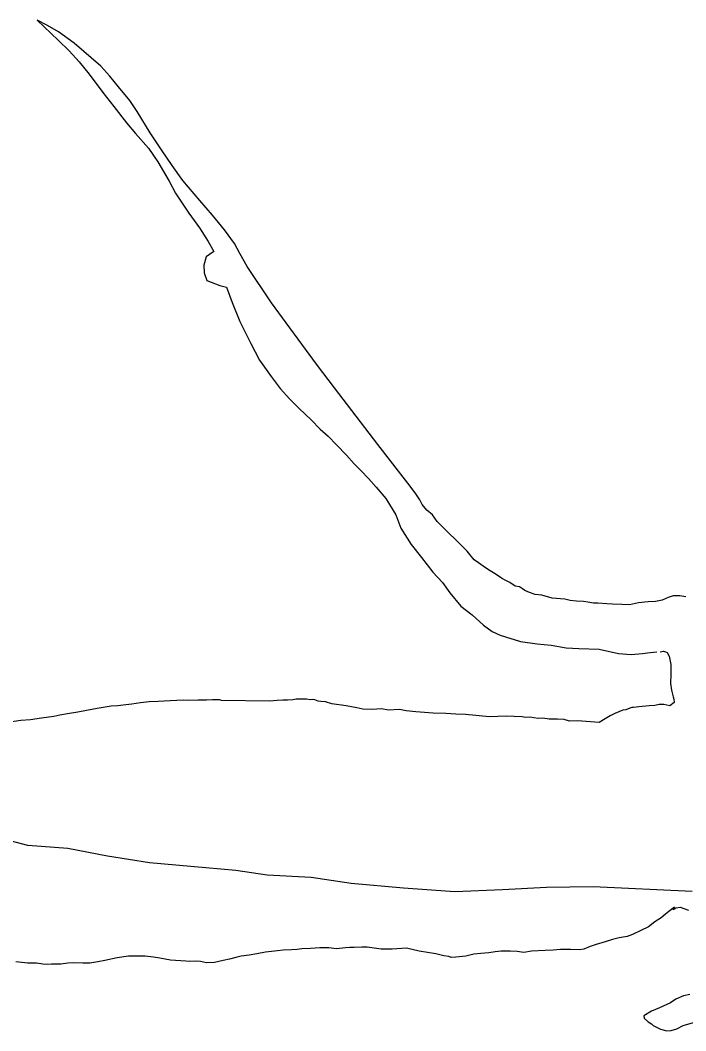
# Model space of a CAD drawing. Extents: x -939622 to -934245, y 1383184 to 1385301.
# Drawn here: x -936327.49 to -936322.61, y 1384579.86 to 1384587.27 of the extents above; entities that cross this region are included whole.
import ezdxf

# ---------------------------------------------------------------- set-up
doc = ezdxf.new("R2010")
doc.units = 0
doc.layers.add('Level 2', color=7, linetype='Continuous')
doc.layers.add('Level 9', color=7, linetype='Continuous')

msp = doc.modelspace()

# ---------------------------------------------------------------- linework, layer by layer
at = {"layer": 'Level 2'}
msp.add_lwpolyline([(-936322.5657, 1384580.8856), (-936323.293, 1384580.9196), (-936323.6341, 1384580.9143), (-936323.9571, 1384580.8971), (-936324.3071, 1384580.8827), (-936324.6813, 1384580.9102), (-936325.0645, 1384580.9436), (-936325.358, 1384580.9866), (-936325.6813, 1384581.0054), (-936325.9119, 1384581.0398), (-936326.1305, 1384581.0593), (-936326.5436, 1384581.0955), (-936326.8522, 1384581.1444), (-936327.1428, 1384581.1994), (-936327.4361, 1384581.2214), (-936327.6609, 1384581.2799)], dxfattribs=at)
msp.add_lwpolyline([(-936322.5657, 1384580.8856), (-936323.293, 1384580.9196), (-936323.6341, 1384580.9143), (-936323.9571, 1384580.8971), (-936324.3071, 1384580.8827), (-936324.6813, 1384580.9102), (-936325.0645, 1384580.9436), (-936325.358, 1384580.9866), (-936325.6813, 1384581.0054), (-936325.9119, 1384581.0398), (-936326.1305, 1384581.0593), (-936326.5436, 1384581.0955), (-936326.8522, 1384581.1444), (-936327.1428, 1384581.1994), (-936327.4361, 1384581.2214), (-936327.6609, 1384581.2799)], dxfattribs=at)
at = {"layer": 'Level 9'}
for points in [[(-936322.6131, 1384583.0453), (-936322.658, 1384583.051), (-936322.7059, 1384583.0506), (-936322.7417, 1384583.0384), (-936322.7865, 1384583.0201), (-936322.8343, 1384583.0108), (-936322.8881, 1384583.0074), (-936322.9599, 1384583.0009), (-936323.0256, 1384582.9855), (-936323.0825, 1384582.9881), (-936323.1513, 1384582.9906), (-936323.1932, 1384582.9933), (-936323.2591, 1384582.9989), (-936323.289, 1384582.9987), (-936323.3309, 1384583.0044), (-936323.3639, 1384583.0102), (-936323.4148, 1384583.0128), (-936323.4597, 1384583.0185), (-936323.4987, 1384583.0272), (-936323.5915, 1384583.0356), (-936323.6694, 1384583.0561), (-936323.7173, 1384583.0617), (-936323.7593, 1384583.0765), (-936323.7923, 1384583.0912), (-936323.8103, 1384583.1031), (-936323.8314, 1384583.118), (-936323.8643, 1384583.1237), (-936323.9034, 1384583.1505), (-936323.9424, 1384583.1682), (-936323.9635, 1384583.1801), (-936324.0115, 1384583.2127), (-936324.0596, 1384583.2424), (-936324.0987, 1384583.2692), (-936324.1318, 1384583.2929), (-936324.1648, 1384583.3167), (-936324.195, 1384583.3555), (-936324.2161, 1384583.3794), (-936324.436, 1384583.5969), (-936324.4692, 1384583.6446), (-936324.5114, 1384583.6804), (-936324.5446, 1384583.7221), (-936324.5627, 1384583.755), (-936324.596, 1384583.8058), (-936324.6503, 1384583.8774), (-936324.7016, 1384583.9431), (-936324.8707, 1384584.1609), (-936325.1876, 1384584.5758), (-936325.3204, 1384584.7489), (-936325.6496, 1384585.1996), (-936325.8279, 1384585.4654), (-936325.8824, 1384585.561), (-936325.9218, 1384585.6328), (-936325.9943, 1384585.7343), (-936326.0818, 1384585.8417), (-936326.1753, 1384585.9491), (-936326.2989, 1384586.0952), (-936326.3775, 1384586.2057), (-936326.456, 1384586.3192), (-936326.5376, 1384586.4446), (-936326.6344, 1384586.5999), (-936326.6888, 1384586.6806), (-936326.7703, 1384586.782), (-936326.8337, 1384586.8596), (-936326.9, 1384586.9341), (-936327.0956, 1384587.1008), (-936327.2098, 1384587.184), (-936327.2909, 1384587.2315), (-936327.366, 1384587.27), (-936327.2124, 1384587.124), (-936327.1311, 1384587.0466), (-936327.0588, 1384586.9661), (-936326.9863, 1384586.8736), (-936326.8867, 1384586.7392), (-936326.8052, 1384586.6378), (-936326.7117, 1384586.5184)], [(-936322.6131, 1384583.0453), (-936322.658, 1384583.051), (-936322.7059, 1384583.0506), (-936322.7417, 1384583.0384), (-936322.7865, 1384583.0201), (-936322.8343, 1384583.0108), (-936322.8881, 1384583.0074), (-936322.9599, 1384583.0009), (-936323.0256, 1384582.9855), (-936323.0825, 1384582.9881), (-936323.1513, 1384582.9906), (-936323.1932, 1384582.9933), (-936323.2591, 1384582.9989), (-936323.289, 1384582.9987), (-936323.3309, 1384583.0044), (-936323.3639, 1384583.0102), (-936323.4148, 1384583.0128), (-936323.4597, 1384583.0185), (-936323.4987, 1384583.0272), (-936323.5915, 1384583.0356), (-936323.6694, 1384583.0561), (-936323.7173, 1384583.0617), (-936323.7593, 1384583.0765), (-936323.7923, 1384583.0912), (-936323.8103, 1384583.1031), (-936323.8314, 1384583.118), (-936323.8643, 1384583.1237), (-936323.9034, 1384583.1505), (-936323.9424, 1384583.1682), (-936323.9635, 1384583.1801), (-936324.0115, 1384583.2127), (-936324.0596, 1384583.2424), (-936324.0987, 1384583.2692), (-936324.1318, 1384583.2929), (-936324.1648, 1384583.3167), (-936324.195, 1384583.3555), (-936324.2161, 1384583.3794), (-936324.436, 1384583.5969), (-936324.4692, 1384583.6446), (-936324.5114, 1384583.6804), (-936324.5446, 1384583.7221), (-936324.5627, 1384583.755), (-936324.596, 1384583.8058), (-936324.6503, 1384583.8774), (-936324.7016, 1384583.9431), (-936324.8707, 1384584.1609), (-936325.1876, 1384584.5758), (-936325.3204, 1384584.7489), (-936325.6496, 1384585.1996), (-936325.8279, 1384585.4654), (-936325.8824, 1384585.561), (-936325.9218, 1384585.6328), (-936325.9943, 1384585.7343), (-936326.0818, 1384585.8417), (-936326.1753, 1384585.9491), (-936326.2989, 1384586.0952), (-936326.3775, 1384586.2057), (-936326.456, 1384586.3192), (-936326.5376, 1384586.4446), (-936326.6344, 1384586.5999), (-936326.6888, 1384586.6806), (-936326.7703, 1384586.782), (-936326.8337, 1384586.8596), (-936326.9, 1384586.9341), (-936327.0956, 1384587.1008), (-936327.2098, 1384587.184), (-936327.2909, 1384587.2315), (-936327.366, 1384587.27), (-936327.2124, 1384587.124), (-936327.1311, 1384587.0466), (-936327.0588, 1384586.9661), (-936326.9863, 1384586.8736), (-936326.8867, 1384586.7392), (-936326.8052, 1384586.6378), (-936326.7117, 1384586.5184)], [(-936326.7117, 1384586.5184), (-936326.6453, 1384586.4409), (-936326.5519, 1384586.3335), (-936326.4824, 1384586.232), (-936326.4006, 1384586.0915), (-936326.3521, 1384586.0019), (-936326.2554, 1384585.8555), (-936326.1769, 1384585.748), (-936326.1134, 1384585.6495), (-936326.071, 1384585.5748), (-936326.1038, 1384585.5535), (-936326.1276, 1384585.5354), (-936326.1452, 1384585.4753), (-936326.1418, 1384585.4183), (-936326.1234, 1384585.3614), (-936326.0275, 1384585.3261), (-936325.9795, 1384585.3144), (-936325.9369, 1384585.2007), (-936325.8821, 1384585.063), (-936325.8002, 1384584.9016), (-936325.7365, 1384584.779), (-936325.652, 1384584.6596), (-936325.5855, 1384584.5701), (-936325.5162, 1384584.4925), (-936325.4469, 1384584.424), (-936325.3596, 1384584.3406), (-936325.2933, 1384584.272), (-936325.2331, 1384584.2215), (-936325.1729, 1384584.1589), (-936325.1005, 1384584.0814), (-936325.0433, 1384584.0187), (-936324.9951, 1384583.9711), (-936324.9378, 1384583.9115), (-936324.8835, 1384583.8488), (-936324.8112, 1384583.7653), (-936324.7385, 1384583.6458), (-936324.702, 1384583.5471), (-936324.6264, 1384583.4276), (-936324.5509, 1384583.3321), (-936324.4664, 1384583.2247), (-936324.3971, 1384583.1501), (-936324.3427, 1384583.0725), (-936324.2613, 1384582.977), (-936324.1801, 1384582.9116), (-936324.0958, 1384582.8372), (-936324.0326, 1384582.7896), (-936323.9726, 1384582.763), (-936323.8257, 1384582.716), (-936323.7029, 1384582.6988), (-936323.6011, 1384582.6905), (-936323.4903, 1384582.6703), (-936323.3975, 1384582.6649), (-936323.2478, 1384582.6599), (-936323.107, 1384582.6279), (-936323.0142, 1384582.6225), (-936322.9305, 1384582.6291), (-936322.8737, 1384582.6355), (-936322.8258, 1384582.6418)], [(-936326.7117, 1384586.5184), (-936326.6453, 1384586.4409), (-936326.5519, 1384586.3335), (-936326.4824, 1384586.232), (-936326.4006, 1384586.0915), (-936326.3521, 1384586.0019), (-936326.2554, 1384585.8555), (-936326.1769, 1384585.748), (-936326.1134, 1384585.6495), (-936326.071, 1384585.5748), (-936326.1038, 1384585.5535), (-936326.1276, 1384585.5354), (-936326.1452, 1384585.4753), (-936326.1418, 1384585.4183), (-936326.1234, 1384585.3614), (-936326.0275, 1384585.3261), (-936325.9795, 1384585.3144), (-936325.9369, 1384585.2007), (-936325.8821, 1384585.063), (-936325.8002, 1384584.9016), (-936325.7365, 1384584.779), (-936325.652, 1384584.6596), (-936325.5855, 1384584.5701), (-936325.5162, 1384584.4925), (-936325.4469, 1384584.424), (-936325.3596, 1384584.3406), (-936325.2933, 1384584.272), (-936325.2331, 1384584.2215), (-936325.1729, 1384584.1589), (-936325.1005, 1384584.0814), (-936325.0433, 1384584.0187), (-936324.9951, 1384583.9711), (-936324.9378, 1384583.9115), (-936324.8835, 1384583.8488), (-936324.8112, 1384583.7653), (-936324.7385, 1384583.6458), (-936324.702, 1384583.5471), (-936324.6264, 1384583.4276), (-936324.5509, 1384583.3321), (-936324.4664, 1384583.2247), (-936324.3971, 1384583.1501), (-936324.3427, 1384583.0725), (-936324.2613, 1384582.977), (-936324.1801, 1384582.9116), (-936324.0958, 1384582.8372), (-936324.0326, 1384582.7896), (-936323.9726, 1384582.763), (-936323.8257, 1384582.716), (-936323.7029, 1384582.6988), (-936323.6011, 1384582.6905), (-936323.4903, 1384582.6703), (-936323.3975, 1384582.6649), (-936323.2478, 1384582.6599), (-936323.107, 1384582.6279), (-936323.0142, 1384582.6225), (-936322.9305, 1384582.6291), (-936322.8737, 1384582.6355), (-936322.8258, 1384582.6418)], [(-936322.8019, 1384582.642), (-936322.778, 1384582.6451), (-936322.763, 1384582.6422), (-936322.751, 1384582.6363), (-936322.7358, 1384582.6094), (-936322.7235, 1384582.5495), (-936322.723, 1384582.4775), (-936322.7255, 1384582.4085), (-936322.7192, 1384582.3605), (-936322.7069, 1384582.3126), (-936322.7008, 1384582.2947), (-936322.6977, 1384582.2707), (-936322.7304, 1384582.2465), (-936322.7754, 1384582.2551), (-936322.8083, 1384582.2549), (-936322.8411, 1384582.2487), (-936322.883, 1384582.2454), (-936322.9578, 1384582.2389), (-936322.9966, 1384582.2326), (-936323.0086, 1384582.2326), (-936323.0235, 1384582.2295), (-936323.0534, 1384582.2173), (-936323.0743, 1384582.2141), (-936323.1041, 1384582.2019), (-936323.134, 1384582.1897), (-936323.1519, 1384582.1806), (-936323.1668, 1384582.1715), (-936323.2055, 1384582.1502), (-936323.2472, 1384582.1229), (-936323.4059, 1384582.1369), (-936323.4657, 1384582.1335), (-936323.5047, 1384582.1452), (-936323.5526, 1384582.1479), (-936323.6154, 1384582.1474), (-936323.6604, 1384582.1561), (-936323.6962, 1384582.1529), (-936323.7262, 1384582.1587), (-936323.7532, 1384582.1615), (-936323.7891, 1384582.1613), (-936323.813, 1384582.1641), (-936323.9297, 1384582.1693), (-936324.0524, 1384582.1655), (-936324.229, 1384582.1823), (-936324.2979, 1384582.1848), (-936324.3727, 1384582.1903), (-936324.4655, 1384582.1927), (-936324.5912, 1384582.2008), (-936324.6631, 1384582.2093), (-936324.711, 1384582.218), (-936324.7918, 1384582.2144), (-936324.8427, 1384582.2231), (-936324.9115, 1384582.2196), (-936324.9803, 1384582.2222), (-936325.0013, 1384582.225), (-936325.0253, 1384582.2308), (-936325.1032, 1384582.2453), (-936325.208, 1384582.2596), (-936325.253, 1384582.2743), (-936325.2889, 1384582.2771), (-936325.3069, 1384582.2799), (-936325.3309, 1384582.2888), (-936325.3488, 1384582.2916), (-936325.3668, 1384582.2885), (-936325.3937, 1384582.2943), (-936325.4177, 1384582.2942), (-936325.4416, 1384582.294), (-936325.4685, 1384582.2938), (-936325.4924, 1384582.2907), (-936325.5313, 1384582.2874), (-936325.5672, 1384582.2872), (-936325.6091, 1384582.2839), (-936325.6629, 1384582.2805), (-936326.016, 1384582.2841), (-936326.031, 1384582.29), (-936326.0819, 1384582.2897), (-936326.1267, 1384582.2864), (-936326.1866, 1384582.286), (-936326.2584, 1384582.2855), (-936326.2943, 1384582.2882), (-936326.3422, 1384582.2849), (-936326.393, 1384582.2815), (-936326.4798, 1384582.278), (-936326.5456, 1384582.2745), (-936326.6084, 1384582.2681), (-936326.6741, 1384582.2586), (-936326.716, 1384582.2524), (-936326.7758, 1384582.2459), (-936326.8236, 1384582.2426), (-936326.8685, 1384582.2363), (-936326.9282, 1384582.2269), (-936327.0059, 1384582.2114), (-936327.0687, 1384582.199), (-936327.1434, 1384582.1864), (-936327.2002, 1384582.1771), (-936327.245, 1384582.1678), (-936327.3347, 1384582.1551), (-936327.4154, 1384582.1426), (-936327.4872, 1384582.1391), (-936327.5679, 1384582.1266)], [(-936322.8019, 1384582.642), (-936322.778, 1384582.6451), (-936322.763, 1384582.6422), (-936322.751, 1384582.6363), (-936322.7358, 1384582.6094), (-936322.7235, 1384582.5495), (-936322.723, 1384582.4775), (-936322.7255, 1384582.4085), (-936322.7192, 1384582.3605), (-936322.7069, 1384582.3126), (-936322.7008, 1384582.2947), (-936322.6977, 1384582.2707), (-936322.7304, 1384582.2465), (-936322.7754, 1384582.2551), (-936322.8083, 1384582.2549), (-936322.8411, 1384582.2487), (-936322.883, 1384582.2454), (-936322.9578, 1384582.2389), (-936322.9966, 1384582.2326), (-936323.0086, 1384582.2326), (-936323.0235, 1384582.2295), (-936323.0534, 1384582.2173), (-936323.0743, 1384582.2141), (-936323.1041, 1384582.2019), (-936323.134, 1384582.1897), (-936323.1519, 1384582.1806), (-936323.1668, 1384582.1715), (-936323.2055, 1384582.1502), (-936323.2472, 1384582.1229), (-936323.4059, 1384582.1369), (-936323.4657, 1384582.1335), (-936323.5047, 1384582.1452), (-936323.5526, 1384582.1479), (-936323.6154, 1384582.1474), (-936323.6604, 1384582.1561), (-936323.6962, 1384582.1529), (-936323.7262, 1384582.1587), (-936323.7532, 1384582.1615), (-936323.7891, 1384582.1613), (-936323.813, 1384582.1641), (-936323.9297, 1384582.1693), (-936324.0524, 1384582.1655), (-936324.229, 1384582.1823), (-936324.2979, 1384582.1848), (-936324.3727, 1384582.1903), (-936324.4655, 1384582.1927), (-936324.5912, 1384582.2008), (-936324.6631, 1384582.2093), (-936324.711, 1384582.218), (-936324.7918, 1384582.2144), (-936324.8427, 1384582.2231), (-936324.9115, 1384582.2196), (-936324.9803, 1384582.2222), (-936325.0013, 1384582.225), (-936325.0253, 1384582.2308), (-936325.1032, 1384582.2453), (-936325.208, 1384582.2596), (-936325.253, 1384582.2743), (-936325.2889, 1384582.2771), (-936325.3069, 1384582.2799), (-936325.3309, 1384582.2888), (-936325.3488, 1384582.2916), (-936325.3668, 1384582.2885), (-936325.3937, 1384582.2943), (-936325.4177, 1384582.2942), (-936325.4416, 1384582.294), (-936325.4685, 1384582.2938), (-936325.4924, 1384582.2907), (-936325.5313, 1384582.2874), (-936325.5672, 1384582.2872), (-936325.6091, 1384582.2839), (-936325.6629, 1384582.2805), (-936326.016, 1384582.2841), (-936326.031, 1384582.29), (-936326.0819, 1384582.2897), (-936326.1267, 1384582.2864), (-936326.1866, 1384582.286), (-936326.2584, 1384582.2855), (-936326.2943, 1384582.2882), (-936326.3422, 1384582.2849), (-936326.393, 1384582.2815), (-936326.4798, 1384582.278), (-936326.5456, 1384582.2745), (-936326.6084, 1384582.2681), (-936326.6741, 1384582.2586), (-936326.716, 1384582.2524), (-936326.7758, 1384582.2459), (-936326.8236, 1384582.2426), (-936326.8685, 1384582.2363), (-936326.9282, 1384582.2269), (-936327.0059, 1384582.2114), (-936327.0687, 1384582.199), (-936327.1434, 1384582.1864), (-936327.2002, 1384582.1771), (-936327.245, 1384582.1678), (-936327.3347, 1384582.1551), (-936327.4154, 1384582.1426), (-936327.4872, 1384582.1391), (-936327.5679, 1384582.1266)], [(-936322.7054, 1384580.7526), (-936322.6966, 1384580.7707), (-936322.7382, 1384580.7374), (-936322.7621, 1384580.7192), (-936322.7948, 1384580.692), (-936322.8395, 1384580.6617), (-936322.8871, 1384580.6254), (-936322.9438, 1384580.598), (-936323.0034, 1384580.5706), (-936323.0422, 1384580.5553), (-936323.102, 1384580.5459), (-936323.1498, 1384580.5336), (-936323.2035, 1384580.5152), (-936323.2692, 1384580.4968), (-936323.314, 1384580.4815), (-936323.3618, 1384580.4631), (-936323.3916, 1384580.4569), (-936323.4575, 1384580.4595), (-936323.5323, 1384580.459), (-936323.5861, 1384580.4556), (-936323.6429, 1384580.4522), (-936323.7447, 1384580.4485), (-936323.8014, 1384580.4392), (-936323.8494, 1384580.4448), (-936323.9002, 1384580.4475), (-936323.9661, 1384580.447), (-936324.0109, 1384580.4437), (-936324.0557, 1384580.4344), (-936324.1156, 1384580.431), (-936324.1664, 1384580.4247), (-936324.2261, 1384580.4123), (-936324.2979, 1384580.4028), (-936324.3338, 1384580.4025), (-936324.3488, 1384580.4084), (-936324.3877, 1384580.4142), (-936324.4447, 1384580.4288), (-936324.5675, 1384580.4489), (-936324.6604, 1384580.4693), (-936324.7651, 1384580.4626), (-936324.8458, 1384580.4621), (-936324.9477, 1384580.4764), (-936324.9866, 1384580.4761), (-936325.0434, 1384580.4757), (-936325.0763, 1384580.4755), (-936325.1062, 1384580.4723), (-936325.172, 1384580.4658), (-936325.2289, 1384580.4715), (-936325.2947, 1384580.471), (-936325.3635, 1384580.4675), (-936325.4263, 1384580.4641), (-936325.4622, 1384580.4609), (-936325.5041, 1384580.4576), (-936325.5639, 1384580.4542), (-936325.6058, 1384580.4509), (-936325.6925, 1384580.4413), (-936325.7582, 1384580.4289), (-936325.812, 1384580.4195), (-936325.8718, 1384580.4101), (-936325.9106, 1384580.4008), (-936325.9584, 1384580.3885), (-936326.0032, 1384580.3792), (-936326.066, 1384580.3638), (-936326.1258, 1384580.3634), (-936326.1708, 1384580.372), (-936326.2097, 1384580.3748), (-936326.2515, 1384580.3715), (-936326.2785, 1384580.3743), (-936326.3892, 1384580.3826), (-936326.4671, 1384580.397), (-936326.5151, 1384580.4027), (-936326.575, 1384580.4113), (-936326.6378, 1384580.4109), (-936326.6976, 1384580.4105), (-936326.7813, 1384580.3979), (-936326.871, 1384580.3793), (-936326.9218, 1384580.3699), (-936326.9815, 1384580.3605), (-936327.0324, 1384580.3602), (-936327.0982, 1384580.3627), (-936327.1431, 1384580.3594), (-936327.1939, 1384580.3531), (-936327.2627, 1384580.3526), (-936327.2956, 1384580.3494), (-936327.3256, 1384580.3522), (-936327.3705, 1384580.3609), (-936327.4363, 1384580.3604), (-936327.5232, 1384580.3689)], [(-936322.7054, 1384580.7526), (-936322.6966, 1384580.7707), (-936322.7382, 1384580.7374), (-936322.7621, 1384580.7192), (-936322.7948, 1384580.692), (-936322.8395, 1384580.6617), (-936322.8871, 1384580.6254), (-936322.9438, 1384580.598), (-936323.0034, 1384580.5706), (-936323.0422, 1384580.5553), (-936323.102, 1384580.5459), (-936323.1498, 1384580.5336), (-936323.2035, 1384580.5152), (-936323.2692, 1384580.4968), (-936323.314, 1384580.4815), (-936323.3618, 1384580.4631), (-936323.3916, 1384580.4569), (-936323.4575, 1384580.4595), (-936323.5323, 1384580.459), (-936323.5861, 1384580.4556), (-936323.6429, 1384580.4522), (-936323.7447, 1384580.4485), (-936323.8014, 1384580.4392), (-936323.8494, 1384580.4448), (-936323.9002, 1384580.4475), (-936323.9661, 1384580.447), (-936324.0109, 1384580.4437), (-936324.0557, 1384580.4344), (-936324.1156, 1384580.431), (-936324.1664, 1384580.4247), (-936324.2261, 1384580.4123), (-936324.2979, 1384580.4028), (-936324.3338, 1384580.4025), (-936324.3488, 1384580.4084), (-936324.3877, 1384580.4142), (-936324.4447, 1384580.4288), (-936324.5675, 1384580.4489), (-936324.6604, 1384580.4693), (-936324.7651, 1384580.4626), (-936324.8458, 1384580.4621), (-936324.9477, 1384580.4764), (-936324.9866, 1384580.4761), (-936325.0434, 1384580.4757), (-936325.0763, 1384580.4755), (-936325.1062, 1384580.4723), (-936325.172, 1384580.4658), (-936325.2289, 1384580.4715), (-936325.2947, 1384580.471), (-936325.3635, 1384580.4675), (-936325.4263, 1384580.4641), (-936325.4622, 1384580.4609), (-936325.5041, 1384580.4576), (-936325.5639, 1384580.4542), (-936325.6058, 1384580.4509), (-936325.6925, 1384580.4413), (-936325.7582, 1384580.4289), (-936325.812, 1384580.4195), (-936325.8718, 1384580.4101), (-936325.9106, 1384580.4008), (-936325.9584, 1384580.3885), (-936326.0032, 1384580.3792), (-936326.066, 1384580.3638), (-936326.1258, 1384580.3634), (-936326.1708, 1384580.372), (-936326.2097, 1384580.3748), (-936326.2515, 1384580.3715), (-936326.2785, 1384580.3743), (-936326.3892, 1384580.3826), (-936326.4671, 1384580.397), (-936326.5151, 1384580.4027), (-936326.575, 1384580.4113), (-936326.6378, 1384580.4109), (-936326.6976, 1384580.4105), (-936326.7813, 1384580.3979), (-936326.871, 1384580.3793), (-936326.9218, 1384580.3699), (-936326.9815, 1384580.3605), (-936327.0324, 1384580.3602), (-936327.0982, 1384580.3627), (-936327.1431, 1384580.3594), (-936327.1939, 1384580.3531), (-936327.2627, 1384580.3526), (-936327.2956, 1384580.3494), (-936327.3256, 1384580.3522), (-936327.3705, 1384580.3609), (-936327.4363, 1384580.3604), (-936327.5232, 1384580.3689)], [(-936322.7054, 1384580.7526), (-936322.6876, 1384580.7647), (-936322.6547, 1384580.771), (-936322.5947, 1384580.7474)], [(-936322.7054, 1384580.7526), (-936322.6876, 1384580.7647), (-936322.6547, 1384580.771), (-936322.5947, 1384580.7474)], [(-936322.5846, 1384580.1294), (-936322.6294, 1384580.1201), (-936322.6861, 1384580.0957), (-936322.7248, 1384580.0685), (-936322.8053, 1384580.0319), (-936322.865, 1384580.0075), (-936322.9216, 1384579.9741), (-936322.9185, 1384579.9562), (-936322.8884, 1384579.9294), (-936322.8644, 1384579.9145), (-936322.8523, 1384579.9026), (-936322.8223, 1384579.8878), (-936322.7983, 1384579.876), (-936322.7533, 1384579.8643), (-936322.7204, 1384579.8675), (-936322.6786, 1384579.8798), (-936322.6339, 1384579.9041), (-936322.5563, 1384579.9256)], [(-936322.5846, 1384580.1294), (-936322.6294, 1384580.1201), (-936322.6861, 1384580.0957), (-936322.7248, 1384580.0685), (-936322.8053, 1384580.0319), (-936322.865, 1384580.0075), (-936322.9216, 1384579.9741), (-936322.9185, 1384579.9562), (-936322.8884, 1384579.9294), (-936322.8644, 1384579.9145), (-936322.8523, 1384579.9026), (-936322.8223, 1384579.8878), (-936322.7983, 1384579.876), (-936322.7533, 1384579.8643), (-936322.7204, 1384579.8675), (-936322.6786, 1384579.8798), (-936322.6339, 1384579.9041), (-936322.5563, 1384579.9256)]]:
    msp.add_lwpolyline(points, dxfattribs=at)

doc.saveas('drawing.dxf')
